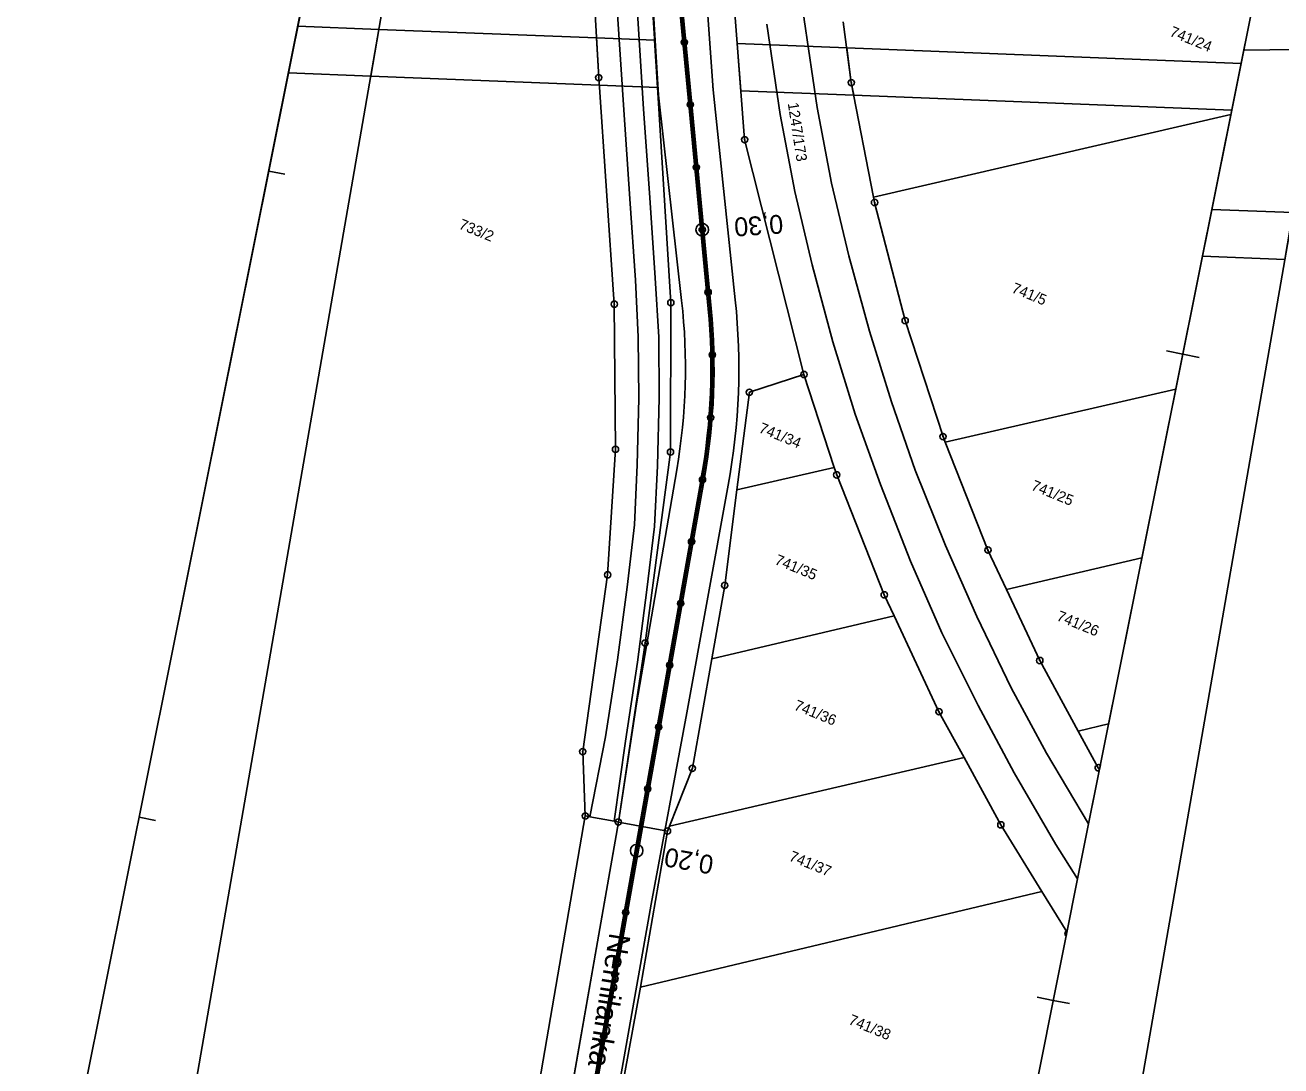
# Model space of a CAD drawing. Extents: x -548552 to -543113, y -1131925 to -1123599.
# Drawn here: x -548470.1 to -548270.1, y -1131700.1 to -1131534.3 of the extents above; entities that cross this region are included whole.
import ezdxf

# ---------------------------------------------------------------- set-up
doc = ezdxf.new("R2010")
doc.units = 0
for name, color, linetype in [('Hranice parcel', 7, 'Continuous'), ('HRANY', 7, 'Continuous'), ('Parcelní čísla', 7, 'Continuous'), ('Pop  PČ popisy', 7, 'Continuous'), ('Profile', 7, 'Continuous'), ('PROFILY NÁVRH', 7, 'Continuous'), ('STANIČENÍ', 7, 'Continuous'), ('Vnitřní kresba', 7, 'Continuous'), ('Věcná břemena k části', 7, 'Continuous'), ('Značky bodu BP', 7, 'Continuous')]:
    doc.layers.add(name, color=color, linetype=linetype)

msp = doc.modelspace()

# ---------------------------------------------------------------- linework, layer by layer
at = {"layer": 'Hranice parcel'}
for p, q in [((-548448.62, -1131735.31), (-548409.26, -1131508.91)), ((-548303.01, -1131764.5), (-548263.66, -1131538.1)), ((-548278.08, -1131548.54), (-548335, -1131561.67)), ((-548341.25, -1131604.74), (-548346.07, -1131589.94)), ((-548323.57, -1131600.7), (-548286.85, -1131592.28)), ((-548356.75, -1131608.29), (-548341.25, -1131604.74)), ((-548313.82, -1131624.21), (-548292.23, -1131619.14)), ((-548360.76, -1131635.23), (-548331.71, -1131628.41)), ((-548302.38, -1131646.74), (-548297.54, -1131645.61)), ((-548367.51, -1131661.92), (-548320.56, -1131650.98)), ((-548367.81, -1131662.67), (-548375.63, -1131661.24)), ((-548372.12, -1131687.53), (-548367.81, -1131662.67)), ((-548367.51, -1131661.92), (-548367.81, -1131662.67)), ((-548372.12, -1131687.53), (-548308.16, -1131672.31)), ((-548377.52, -1131717.3), (-548372.12, -1131687.53))]:
    msp.add_line(p, q, dxfattribs=at)
for points in [[(-548375.63, -1131661.24), (-548371.38, -1131632.72), (-548367.33, -1131602.29), (-548367.28, -1131578.5), (-548371.65, -1131508.06), (-548371.73, -1131503.51), (-548370.94, -1131482.92), (-548370.92, -1131482.31), (-548370.42, -1131469.3), (-548370.31, -1131466.31), (-548369.83, -1131453.36), (-548369.8, -1131452.73), (-548369.08, -1131433.8)], [(-548346.07, -1131589.94), (-548355.53, -1131552.52), (-548358.95, -1131508), (-548361.73, -1131483.96), (-548361.7, -1131483.39), (-548361.68, -1131482.77), (-548361.03, -1131469.78), (-548360.88, -1131466.77), (-548360.25, -1131453.83), (-548360.22, -1131453.21), (-548360.19, -1131452.6), (-548357.24, -1131436.18)], [(-548380.9, -1131660.27), (-548381.31, -1131650.01), (-548377.35, -1131621.85), (-548376.09, -1131601.85), (-548376.28, -1131578.74), (-548378.76, -1131542.65), (-548380.69, -1131508.52)], [(-548339.81, -1131533.76), (-548338.54, -1131543.44), (-548335, -1131561.67)], [(-548263.66, -1131538.1), (-548276.02, -1131538.26)], [(-548335, -1131561.67), (-548334.83, -1131562.53), (-548329.95, -1131581.35), (-548323.92, -1131599.83), (-548323.57, -1131600.7)], [(-548346.07, -1131589.94), (-548354.77, -1131592.78), (-548356.75, -1131608.29)], [(-548323.57, -1131600.7), (-548316.77, -1131617.91), (-548313.82, -1131624.21)], [(-548331.71, -1131628.41), (-548333.29, -1131625.04), (-548340.86, -1131605.93), (-548341.25, -1131604.74)], [(-548356.75, -1131608.29), (-548358.69, -1131623.54), (-548360.76, -1131635.23)], [(-548313.82, -1131624.21), (-548308.51, -1131635.51), (-548302.38, -1131646.74)], [(-548320.56, -1131650.98), (-548324.57, -1131643.66), (-548331.71, -1131628.41)], [(-548360.76, -1131635.23), (-548363.84, -1131652.67), (-548367.51, -1131661.92)], [(-548302.38, -1131646.74), (-548299.19, -1131652.59), (-548299, -1131652.9)], [(-548308.16, -1131672.31), (-548314.72, -1131661.68), (-548320.56, -1131650.98)], [(-548448.62, -1131735.31), (-548402.7, -1131752.49), (-548396.05, -1131748.29), (-548380.9, -1131660.27)], [(-548375.63, -1131661.24), (-548392.96, -1131760.19), (-548393.14, -1131761.23)], [(-548375.63, -1131661.24), (-548376.32, -1131661.11), (-548380.19, -1131660.4), (-548380.9, -1131660.27)], [(-548304.18, -1131678.75), (-548308.16, -1131672.31)]]:
    msp.add_lwpolyline(points, dxfattribs=at)
at = {"layer": 'HRANY'}
for p, q in [((-548407.89, -1131862.67), (-548362.42, -1131606.32)), ((-548407.4, -1131862.76), (-548361.93, -1131606.41))]:
    msp.add_line(p, q, dxfattribs=at)
at = {"layer": 'Profile'}
for p, q in [((-548259.48, -1131455.77), (-548278.31, -1131549.71)), ((-548411.75, -1131459.82), (-548447.02, -1131635.81)), ((-548266.15, -1131489.01), (-548301.42, -1131664.99)), ((-548423.92, -1131520.52), (-548447.02, -1131635.81)), ((-548278.31, -1131549.71), (-548301.42, -1131664.99)), ((-548278.31, -1131549.71), (-548301.42, -1131664.99)), ((-548428.74, -1131558.04), (-548431.33, -1131557.52)), ((-548285.73, -1131586.7), (-548288.32, -1131586.18)), ((-548283.14, -1131587.22), (-548285.73, -1131586.7)), ((-548447.02, -1131635.81), (-548470.13, -1131751.09)), ((-548447.02, -1131635.81), (-548470.13, -1131751.09)), ((-548449.38, -1131660.99), (-548451.97, -1131660.47)), ((-548301.42, -1131664.99), (-548324.53, -1131780.28)), ((-548301.42, -1131664.99), (-548324.53, -1131780.28)), ((-548301.42, -1131664.99), (-548324.53, -1131780.28)), ((-548306.36, -1131689.65), (-548308.95, -1131689.14)), ((-548303.78, -1131690.17), (-548306.36, -1131689.65))]:
    msp.add_line(p, q, dxfattribs=at)
at = {"layer": 'PROFILY NÁVRH'}
for p, q in [((-548370.95, -1131516.76), (-548369.25, -1131545.42)), ((-548364.43, -1131546.91), (-548367.03, -1131519.59)), ((-548363.93, -1131546.86), (-548366.53, -1131519.54)), ((-548361.9, -1131525.13), (-548360.52, -1131544.59)), ((-548369.25, -1131545.42), (-548365.56, -1131578.15)), ((-548360.52, -1131544.59), (-548357.02, -1131578.04)), ((-548361.34, -1131579.46), (-548364.43, -1131546.91)), ((-548360.84, -1131579.41), (-548363.93, -1131546.86)), ((-548366.33, -1131605.11), (-548372.75, -1131642.42)), ((-548358.14, -1131607.59), (-548364.75, -1131643.84)), ((-548372.75, -1131642.42), (-548375.63, -1131661.24)), ((-548364.75, -1131643.84), (-548370.41, -1131674.32)), ((-548375.63, -1131661.24), (-548377.7, -1131673.03)), ((-548377.7, -1131673.03), (-548383.22, -1131704.57)), ((-548376, -1131705.85), (-548370.41, -1131674.32))]:
    msp.add_line(p, q, dxfattribs=at)
for major_axis, ratio, start_param, end_param in [((-5.5, 95.53), 0.999954, 4.484651, 4.767411), ((-5.73, 99.59), 0.999956, 4.479332, 4.749653), ((-5.76, 100.08), 0.999956, 4.479332, 4.749653), ((-5.99, 104.02), 0.999958, 4.47448, 4.759322)]:
    msp.add_ellipse((-548460.64, -1131588.9), major_axis=major_axis, ratio=ratio, start_param=start_param, end_param=end_param, dxfattribs=at)
at = {"layer": 'STANIČENÍ'}
for p, q in [((-548364.18, -1131546.89), (-548366.78, -1131519.56)), ((-548360.47, -1131545.14), (-548360.57, -1131544.06)), ((-548361.09, -1131579.44), (-548364.18, -1131546.89)), ((-548407.64, -1131862.71), (-548362.18, -1131606.37))]:
    msp.add_line(p, q, dxfattribs=at)
for centre, radius in [((-548365.31, -1131535.02), 0.1), ((-548365.12, -1131537.01), 0.5), ((-548365.22, -1131536.01), 0.1), ((-548365.12, -1131537.01), 0.1), ((-548365.03, -1131538.01), 0.1), ((-548364.93, -1131539), 0.1), ((-548364.84, -1131540), 0.1), ((-548364.74, -1131540.99), 0.1), ((-548364.65, -1131541.99), 0.1), ((-548364.55, -1131542.98), 0.1), ((-548364.46, -1131543.98), 0.1), ((-548364.37, -1131544.97), 0.1), ((-548364.18, -1131546.97), 0.5), ((-548364.27, -1131545.97), 0.1), ((-548364.18, -1131546.97), 0.1), ((-548364.08, -1131547.96), 0.1), ((-548363.99, -1131548.96), 0.1), ((-548363.89, -1131549.95), 0.1), ((-548363.8, -1131550.95), 0.1), ((-548363.7, -1131551.94), 0.1), ((-548363.61, -1131552.94), 0.1), ((-548363.51, -1131553.93), 0.1), ((-548363.42, -1131554.93), 0.1), ((-548363.23, -1131556.92), 0.5), ((-548363.32, -1131555.93), 0.1), ((-548363.23, -1131556.92), 0.1), ((-548363.13, -1131557.92), 0.1), ((-548363.04, -1131558.91), 0.1), ((-548362.95, -1131559.91), 0.1), ((-548362.85, -1131560.9), 0.1), ((-548362.76, -1131561.9), 0.1), ((-548362.66, -1131562.89), 0.1), ((-548362.57, -1131563.89), 0.1), ((-548362.47, -1131564.89), 0.1), ((-548362.28, -1131566.88), 1), ((-548362.28, -1131566.88), 0.5), ((-548362.38, -1131565.88), 0.1), ((-548362.28, -1131566.88), 0.1), ((-548362.19, -1131567.87), 0.1), ((-548362.09, -1131568.87), 0.1), ((-548362, -1131569.86), 0.1), ((-548361.9, -1131570.86), 0.1), ((-548361.81, -1131571.85), 0.1), ((-548361.72, -1131572.85), 0.1), ((-548361.62, -1131573.85), 0.1), ((-548361.53, -1131574.84), 0.1), ((-548361.34, -1131576.83), 0.5), ((-548361.43, -1131575.84), 0.1), ((-548361.34, -1131576.83), 0.1), ((-548361.24, -1131577.83), 0.1), ((-548361.15, -1131578.82), 0.1), ((-548361.05, -1131579.82), 0.1), ((-548360.97, -1131580.81), 0.1), ((-548360.89, -1131581.81), 0.1), ((-548360.83, -1131582.81), 0.1), ((-548360.77, -1131583.81), 0.1), ((-548360.72, -1131584.81), 0.1), ((-548360.69, -1131585.81), 0.1), ((-548360.66, -1131586.81), 0.5), ((-548360.66, -1131586.81), 0.1), ((-548360.65, -1131587.81), 0.1), ((-548360.64, -1131588.81), 0.1), ((-548360.64, -1131589.81), 0.1), ((-548360.68, -1131591.81), 0.1), ((-548360.66, -1131590.81), 0.1), ((-548360.76, -1131593.8), 0.1), ((-548360.72, -1131592.8), 0.1), ((-548360.88, -1131595.8), 0.1), ((-548360.81, -1131594.8), 0.1), ((-548360.95, -1131596.8), 0.5), ((-548361.04, -1131597.79), 0.1), ((-548360.95, -1131596.8), 0.1), ((-548361.23, -1131599.78), 0.1), ((-548361.13, -1131598.79), 0.1), ((-548361.47, -1131601.77), 0.1), ((-548361.35, -1131600.78), 0.1), ((-548361.75, -1131603.75), 0.1), ((-548361.61, -1131602.76), 0.1), ((-548362.07, -1131605.73), 0.1), ((-548361.9, -1131604.74), 0.1), ((-548362.24, -1131606.71), 0.5), ((-548362.41, -1131607.69), 0.1), ((-548362.24, -1131606.71), 0.1), ((-548362.76, -1131609.66), 0.1), ((-548362.59, -1131608.68), 0.1), ((-548363.11, -1131611.63), 0.1), ((-548362.94, -1131610.65), 0.1), ((-548363.46, -1131613.6), 0.1), ((-548363.29, -1131612.62), 0.1), ((-548363.81, -1131615.57), 0.1), ((-548363.64, -1131614.59), 0.1), ((-548363.98, -1131616.56), 0.5), ((-548364.16, -1131617.54), 0.1), ((-548363.98, -1131616.56), 0.1), ((-548364.51, -1131619.51), 0.1), ((-548364.33, -1131618.53), 0.1), ((-548364.86, -1131621.48), 0.1), ((-548364.68, -1131620.5), 0.1), ((-548365.21, -1131623.45), 0.1), ((-548365.03, -1131622.46), 0.1), ((-548365.56, -1131625.42), 0.1), ((-548365.38, -1131624.43), 0.1), ((-548365.73, -1131626.4), 0.5), ((-548365.91, -1131627.39), 0.1), ((-548365.73, -1131626.4), 0.1), ((-548366.26, -1131629.36), 0.1), ((-548366.08, -1131628.37), 0.1), ((-548366.6, -1131631.33), 0.1), ((-548366.43, -1131630.34), 0.1), ((-548366.95, -1131633.3), 0.1), ((-548366.78, -1131632.31), 0.1), ((-548367.3, -1131635.26), 0.1), ((-548367.13, -1131634.28), 0.1), ((-548367.48, -1131636.25), 0.5), ((-548367.65, -1131637.23), 0.1), ((-548367.48, -1131636.25), 0.1), ((-548368, -1131639.2), 0.1), ((-548367.83, -1131638.22), 0.1), ((-548368.35, -1131641.17), 0.1), ((-548368.18, -1131640.19), 0.1), ((-548368.7, -1131643.14), 0.1), ((-548368.53, -1131642.16), 0.1), ((-548369.22, -1131646.1), 0.5), ((-548369.05, -1131645.11), 0.1), ((-548368.87, -1131644.13), 0.1), ((-548369.4, -1131647.08), 0.1), ((-548369.22, -1131646.1), 0.1), ((-548369.75, -1131649.05), 0.1), ((-548369.57, -1131648.06), 0.1), ((-548370.1, -1131651.02), 0.1), ((-548369.92, -1131650.03), 0.1), ((-548370.45, -1131652.99), 0.1), ((-548370.27, -1131652), 0.1), ((-548370.97, -1131655.94), 0.5), ((-548370.8, -1131654.96), 0.1), ((-548370.62, -1131653.97), 0.1), ((-548371.14, -1131656.93), 0.1), ((-548370.97, -1131655.94), 0.1), ((-548371.49, -1131658.9), 0.1), ((-548371.32, -1131657.91), 0.1), ((-548371.84, -1131660.86), 0.1), ((-548371.67, -1131659.88), 0.1), ((-548372.37, -1131663.82), 0.1), ((-548372.19, -1131662.83), 0.1), ((-548372.02, -1131661.85), 0.1), ((-548372.72, -1131665.79), 1), ((-548372.72, -1131665.79), 0.1), ((-548372.54, -1131664.8), 0.1), ((-548373.07, -1131667.76), 0.1), ((-548372.89, -1131666.77), 0.1), ((-548373.42, -1131669.73), 0.1), ((-548373.24, -1131668.74), 0.1), ((-548373.76, -1131671.7), 0.1), ((-548373.59, -1131670.71), 0.1), ((-548374.11, -1131673.67), 0.1), ((-548373.94, -1131672.68), 0.1), ((-548374.46, -1131675.63), 0.5), ((-548374.46, -1131675.63), 0.1), ((-548374.29, -1131674.65), 0.1), ((-548374.81, -1131677.6), 0.1), ((-548374.64, -1131676.62), 0.1), ((-548375.16, -1131679.57), 0.1), ((-548374.99, -1131678.59), 0.1), ((-548375.51, -1131681.54), 0.1), ((-548375.34, -1131680.56), 0.1), ((-548375.86, -1131683.51), 0.1), ((-548375.69, -1131682.53), 0.1), ((-548376.21, -1131685.48), 0.5), ((-548376.21, -1131685.48), 0.5), ((-548376.21, -1131685.48), 0.1), ((-548376.03, -1131684.5), 0.1), ((-548376.56, -1131687.45), 0.1), ((-548376.38, -1131686.47), 0.1), ((-548376.91, -1131689.42), 0.1), ((-548376.73, -1131688.43), 0.1), ((-548377.26, -1131691.39), 0.1), ((-548377.08, -1131690.4), 0.1), ((-548377.61, -1131693.36), 0.1), ((-548377.43, -1131692.37), 0.1), ((-548377.96, -1131695.33), 0.5), ((-548377.96, -1131695.33), 0.1), ((-548377.78, -1131694.34), 0.1), ((-548378.3, -1131697.3), 0.1), ((-548378.13, -1131696.31), 0.1), ((-548378.65, -1131699.27), 0.1), ((-548378.48, -1131698.28), 0.1)]:
    msp.add_circle(centre, radius, dxfattribs=at)
msp.add_ellipse((-548460.64, -1131588.9), major_axis=(-5.75, 99.83), ratio=0.999956, start_param=4.479332, end_param=4.749653, dxfattribs=at)
at = {"layer": 'Vnitřní kresba'}
for p, q in [((-548380.19, -1131660.4), (-548377.71, -1131647.64)), ((-548376.32, -1131661.11), (-548374.51, -1131648.37))]:
    msp.add_line(p, q, dxfattribs=at)
for points in [[(-548348.62, -1131494.68), (-548348.33, -1131507.25), (-548347.42, -1131520.55), (-548346.02, -1131533.39), (-548343.96, -1131547.41)], [(-548369.21, -1131583.97), (-548369.75, -1131574.52), (-548370.65, -1131561.81), (-548371.61, -1131547.63), (-548372.64, -1131531.55)], [(-548372.46, -1131583.93), (-548372.93, -1131574.9), (-548373.83, -1131561.95), (-548374.75, -1131547.8), (-548375.83, -1131531.74)], [(-548352.01, -1131534.13), (-548349.88, -1131548.54), (-548347.53, -1131560.8), (-548344.76, -1131572.47), (-548341.46, -1131584.76), (-548337.91, -1131596.26), (-548333.87, -1131607.45), (-548329.13, -1131619.66), (-548324.14, -1131631.09)], [(-548343.96, -1131547.41), (-548341.67, -1131559.47), (-548338.94, -1131571.03), (-548335.64, -1131583.01), (-548332.15, -1131594.28), (-548328.36, -1131605.19), (-548323.55, -1131617.2), (-548318.56, -1131628.47)], [(-548377.71, -1131647.64), (-548375.79, -1131635.37), (-548374.21, -1131623.82), (-548373.08, -1131613.9), (-548372.63, -1131604.35), (-548372.36, -1131593.77), (-548372.46, -1131583.93)], [(-548374.51, -1131648.37), (-548372.57, -1131635.75), (-548371.08, -1131624.25), (-548369.87, -1131614.18), (-548369.4, -1131604.51), (-548369.13, -1131593.66), (-548369.21, -1131583.97)], [(-548318.56, -1131628.47), (-548313.07, -1131639.86), (-548307.44, -1131650.25), (-548300.75, -1131661.52), (-548300.73, -1131661.56)], [(-548324.14, -1131631.09), (-548318.35, -1131642.68), (-548312.57, -1131653.38), (-548305.94, -1131664.79), (-548302.49, -1131670.3)]]:
    msp.add_lwpolyline(points, dxfattribs=at)
at = {"layer": 'Věcná břemena k části'}
for p, q in [((-548426.71, -1131534.45), (-548428.2, -1131541.9)), ((-548277.93, -1131547.82), (-548276.44, -1131540.37)), ((-548281.1, -1131563.63), (-548282.6, -1131571.08))]:
    msp.add_line(p, q, dxfattribs=at)
for points in [[(-548428.2, -1131541.9), (-548415.08, -1131542.41), (-548413.79, -1131534.96), (-548426.71, -1131534.45)], [(-548276.44, -1131540.37), (-548339.27, -1131537.9), (-548338.54, -1131543.44), (-548338.15, -1131545.44), (-548277.93, -1131547.82)], [(-548282.6, -1131571.08), (-548269.48, -1131571.6), (-548268.19, -1131564.14), (-548281.1, -1131563.63)]]:
    msp.add_lwpolyline(points, dxfattribs=at)
for points in [[(-548413.79, -1131534.96), (-548415.08, -1131542.41), (-548378.68, -1131543.85), (-548378.76, -1131542.65), (-548379.12, -1131536.33)], [(-548378.68, -1131543.85), (-548369.41, -1131544.22), (-548369.88, -1131536.69), (-548379.12, -1131536.33), (-548378.76, -1131542.65)], [(-548356.13, -1131544.74), (-548338.15, -1131545.44), (-548338.54, -1131543.44), (-548339.27, -1131537.9), (-548356.7, -1131537.21)]]:
    msp.add_lwpolyline(points, close=True, dxfattribs=at)
at = {"layer": 'Značky bodu BP'}
for p, q in [((-548299.03, -1131653.06), (-548298.86, -1131652.22)), ((-548304.32, -1131679.43), (-548304.14, -1131678.56))]:
    msp.add_line(p, q, dxfattribs=at)
for centre, radius in [((-548378.76, -1131542.65), 0.5), ((-548378.76, -1131542.65), 0.0303), ((-548338.54, -1131543.44), 0.5), ((-548338.54, -1131543.44), 0.0303), ((-548355.53, -1131552.52), 0.5), ((-548355.53, -1131552.52), 0.0303), ((-548334.83, -1131562.53), 0.5), ((-548334.83, -1131562.53), 0.0303), ((-548376.28, -1131578.74), 0.5), ((-548376.28, -1131578.74), 0.0303), ((-548367.28, -1131578.5), 0.5), ((-548367.28, -1131578.5), 0.0303), ((-548329.95, -1131581.35), 0.5), ((-548329.95, -1131581.35), 0.0303), ((-548346.07, -1131589.94), 0.5), ((-548346.07, -1131589.94), 0.0303), ((-548354.77, -1131592.78), 0.5), ((-548354.77, -1131592.78), 0.0303), ((-548323.92, -1131599.83), 0.5), ((-548376.09, -1131601.85), 0.5), ((-548323.92, -1131599.83), 0.0303), ((-548376.09, -1131601.85), 0.0303), ((-548367.33, -1131602.29), 0.5), ((-548367.33, -1131602.29), 0.0303), ((-548340.86, -1131605.93), 0.5), ((-548340.86, -1131605.93), 0.0303), ((-548316.77, -1131617.91), 0.5), ((-548316.77, -1131617.91), 0.0303), ((-548377.35, -1131621.85), 0.5), ((-548377.35, -1131621.85), 0.0303), ((-548358.69, -1131623.54), 0.5), ((-548358.69, -1131623.54), 0.0303), ((-548333.29, -1131625.04), 0.5), ((-548333.29, -1131625.04), 0.0303), ((-548371.38, -1131632.72), 0.5), ((-548371.38, -1131632.72), 0.0303), ((-548308.51, -1131635.51), 0.5), ((-548308.51, -1131635.51), 0.0303), ((-548324.57, -1131643.66), 0.5), ((-548324.57, -1131643.66), 0.0303), ((-548381.31, -1131650.01), 0.5), ((-548381.31, -1131650.01), 0.0303), ((-548363.84, -1131652.67), 0.5), ((-548363.84, -1131652.67), 0.0303), ((-548299.19, -1131652.59), 0.0303), ((-548380.9, -1131660.27), 0.5), ((-548380.9, -1131660.27), 0.0303), ((-548375.63, -1131661.24), 0.5), ((-548375.63, -1131661.24), 0.0303), ((-548314.72, -1131661.68), 0.5), ((-548314.72, -1131661.68), 0.0303), ((-548367.81, -1131662.67), 0.5), ((-548367.81, -1131662.67), 0.0303)]:
    msp.add_circle(centre, radius, dxfattribs=at)
for centre, start, end in [((-548299.19, -1131652.59), 48.6024, 288.7284), ((-548304, -1131679.04), 105.9671, 231.3636)]:
    msp.add_arc(centre, 0.5, start, end, dxfattribs=at)

# ---------------------------------------------------------------- texts
at = {"layer": 'Parcelní čísla'}
for s, rotation, p in [('741/24', 337.7302, (-548287.96, -1131535.96)), ('1247/173', 278.7302, (-548348.66, -1131546.74)), ('733/2', 337.7302, (-548401.17, -1131566.66)), ('741/5', 337.7302, (-548313.13, -1131576.81)), ('741/34', 337.7302, (-548353.39, -1131599.11)), ('741/25', 337.7302, (-548310.01, -1131608.26)), ('741/35', 337.7302, (-548350.86, -1131620.1)), ('741/26', 337.7302, (-548305.96, -1131629.06)), ('741/36', 337.7302, (-548347.78, -1131643.28)), ('741/37', 337.7302, (-548348.58, -1131667.32)), ('741/38', 337.7302, (-548339.11, -1131693.38))]:
    msp.add_text(s, height=1.7, rotation=rotation, dxfattribs=at).set_placement(p)
at = {"layer": 'Pop  PČ popisy'}
msp.add_text('Nemilanka', height=3.4, rotation=260.7302, dxfattribs=at).set_placement((-548377.03, -1131678.78))
at = {"layer": 'STANIČENÍ'}
for s, rotation, p in [('0,30', 183.78, (-548349.49, -1131564.46)), ('0,20', 169.9425, (-548360.3, -1131666.65))]:
    msp.add_text(s, height=3, rotation=rotation, dxfattribs=at).set_placement(p)

doc.saveas('drawing.dxf')
